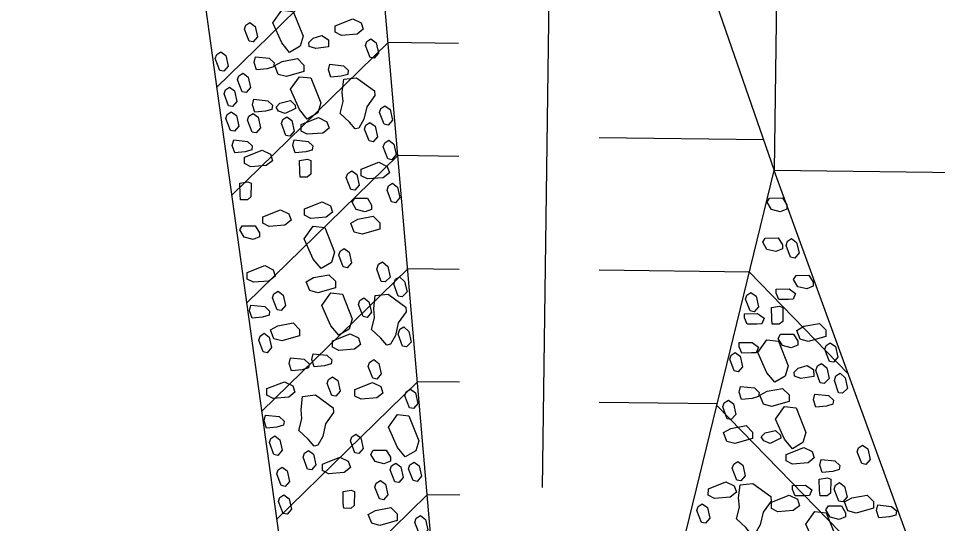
# Model space of a CAD drawing. Extents: x 2384780 to 2405432, y 547869 to 573706.
# Drawn here: x 2395700.2 to 2395764.1, y 554990.6 to 555025.8 of the extents above; entities that cross this region are included whole.
import ezdxf

# ---------------------------------------------------------------- set-up
doc = ezdxf.new("R2010")
doc.units = 0
for name, color, linetype in [('Old_Level_10', 7, 'Continuous'), ('Old_Level_59', 7, 'Continuous'), ('Old_Level_63', 7, 'Continuous')]:
    doc.layers.add(name, color=color, linetype=linetype)

msp = doc.modelspace()

# ---------------------------------------------------------------- linework, layer by layer
at = {"layer": 'Old_Level_10'}
for p, q in [((2395759.704, 555564.998), (2395752.762, 555015.2)), ((2395718.022, 555115.189), (2395752.762, 555015.2)), ((2395730.988, 554965.471), (2395718.022, 555115.189)), ((2395701.922, 555107.392), (2395721.693, 554965.588)), ((2395725.231, 555031.946), (2395713.972, 555020.968)), ((2395725.911, 555024.086), (2395715.018, 555013.464)), ((2395730.8, 555024.024), (2395725.911, 555024.086)), ((2395752.029, 555017.311), (2395740.593, 555017.456)), ((2395726.592, 555016.226), (2395716.064, 555005.961)), ((2395730.825, 555016.172), (2395726.592, 555016.226)), ((2395740.584, 554965.35), (2395752.762, 555015.2)), ((2395763.395, 554986.063), (2395752.762, 555015.2)), ((2395794.228, 555014.676), (2395752.762, 555015.2)), ((2395727.273, 555008.365), (2395717.11, 554998.457)), ((2395730.85, 555008.32), (2395727.273, 555008.365)), ((2395751.035, 555008.128), (2395740.591, 555008.26)), ((2395751.035, 555008.128), (2395757.92, 555001.066)), ((2395727.953, 555000.505), (2395718.157, 554990.953)), ((2395730.876, 555000.468), (2395727.953, 555000.505)), ((2395748.795, 554998.961), (2395740.59, 554999.064)), ((2395748.794, 554998.837), (2395762.348, 554984.935)), ((2395728.634, 554992.645), (2395719.203, 554983.449)), ((2395730.9, 554992.616), (2395728.634, 554992.645))]:
    msp.add_line(p, q, dxfattribs=at)
for points in [[(2395719.051, 555023.397), (2395718.513, 555024.058), (2395717.88, 555025.464), (2395718.507, 555026.338), (2395719.308, 555026.25), (2395719.992, 555024.529), (2395719.78, 555023.829), (2395719.051, 555023.397)], [(2395716.296, 555025.474), (2395716.651, 555025.21), (2395716.817, 555024.478), (2395716.516, 555024.123), (2395716.235, 555024.181), (2395715.919, 555025.007), (2395716.014, 555025.287), (2395716.296, 555025.474)], [(2395724.18, 555025.004), (2395723.747, 555024.667), (2395722.664, 555024.579), (2395722.228, 555024.804), (2395722.23, 555025.255), (2395723.451, 555025.737), (2395724.031, 555025.454), (2395724.18, 555025.004)], [(2395720.402, 555024.097), (2395720.684, 555024.378), (2395721.303, 555024.563), (2395721.752, 555024.28), (2395721.769, 555023.792), (2395720.869, 555023.664), (2395720.419, 555023.816), (2395720.402, 555024.097)], [(2395724.712, 555024.339), (2395725.067, 555024.075), (2395725.233, 555023.343), (2395724.932, 555022.988), (2395724.651, 555023.046), (2395724.335, 555023.872), (2395724.43, 555024.152), (2395724.712, 555024.339)], [(2395714.261, 555023.442), (2395714.616, 555023.178), (2395714.782, 555022.446), (2395714.481, 555022.091), (2395714.2, 555022.149), (2395713.884, 555022.975), (2395713.979, 555023.255), (2395714.261, 555023.442)], [(2395717.933, 555022.397), (2395717.482, 555022.267), (2395716.751, 555022.195), (2395716.584, 555022.702), (2395716.679, 555023.096), (2395717.636, 555022.998), (2395717.971, 555022.679), (2395717.933, 555022.397)], [(2395718.023, 555022.49), (2395718.53, 555022.769), (2395719.599, 555022.972), (2395720.049, 555022.521), (2395720.047, 555022.07), (2395718.827, 555021.719), (2395718.265, 555021.87), (2395718.023, 555022.49)], [(2395723.1, 555021.872), (2395722.649, 555021.743), (2395721.917, 555021.67), (2395721.751, 555022.177), (2395721.845, 555022.571), (2395722.802, 555022.473), (2395723.138, 555022.154), (2395723.1, 555021.872)], [(2395715.811, 555021.953), (2395716.166, 555021.689), (2395716.331, 555020.958), (2395716.03, 555020.602), (2395715.749, 555020.66), (2395715.434, 555021.486), (2395715.529, 555021.766), (2395715.811, 555021.953)], [(2395720.279, 555018.768), (2395719.74, 555019.43), (2395719.108, 555020.835), (2395719.735, 555021.71), (2395720.536, 555021.622), (2395721.219, 555019.901), (2395721.008, 555019.201), (2395720.279, 555018.768)], [(2395723.717, 555021.632), (2395724.951, 555020.727), (2395724.978, 555020.404), (2395724.422, 555019.622), (2395724.222, 555018.757), (2395723.878, 555018.143), (2395723.623, 555018.08), (2395723.21, 555018.562), (2395722.564, 555019.16), (2395722.771, 555019.978), (2395722.718, 555020.623), (2395722.819, 555021.532), (2395723.717, 555021.632)], [(2395714.867, 555020.985), (2395715.222, 555020.721), (2395715.388, 555019.99), (2395715.087, 555019.634), (2395714.806, 555019.692), (2395714.49, 555020.518), (2395714.585, 555020.798), (2395714.867, 555020.985)], [(2395717.825, 555019.441), (2395717.374, 555019.311), (2395716.643, 555019.238), (2395716.476, 555019.746), (2395716.57, 555020.139), (2395717.527, 555020.042), (2395717.863, 555019.722), (2395717.825, 555019.441)], [(2395718.116, 555019.6), (2395718.38, 555019.88), (2395719.112, 555020.046), (2395719.448, 555019.726), (2395719.466, 555019.5), (2395718.733, 555019.147), (2395718.283, 555019.318), (2395718.116, 555019.6)], [(2395725.686, 555019.697), (2395726.042, 555019.433), (2395726.208, 555018.701), (2395725.906, 555018.346), (2395725.625, 555018.404), (2395725.309, 555019.23), (2395725.404, 555019.51), (2395725.686, 555019.697)], [(2395714.993, 555019.269), (2395715.348, 555019.005), (2395715.513, 555018.274), (2395715.212, 555017.918), (2395714.931, 555017.976), (2395714.616, 555018.802), (2395714.711, 555019.082), (2395714.993, 555019.269)], [(2395716.51, 555019.152), (2395716.865, 555018.888), (2395717.031, 555018.157), (2395716.73, 555017.801), (2395716.449, 555017.859), (2395716.133, 555018.685), (2395716.228, 555018.965), (2395716.51, 555019.152)], [(2395718.86, 555018.927), (2395719.215, 555018.662), (2395719.381, 555017.931), (2395719.08, 555017.576), (2395718.799, 555017.633), (2395718.484, 555018.459), (2395718.578, 555018.74), (2395718.86, 555018.927)], [(2395721.8, 555018.133), (2395721.368, 555017.797), (2395720.285, 555017.709), (2395719.848, 555017.934), (2395719.85, 555018.384), (2395721.071, 555018.867), (2395721.652, 555018.584), (2395721.8, 555018.133)], [(2395724.643, 555018.535), (2395724.998, 555018.271), (2395725.164, 555017.539), (2395724.862, 555017.184), (2395724.581, 555017.242), (2395724.265, 555018.068), (2395724.36, 555018.348), (2395724.643, 555018.535)], [(2395716.416, 555016.617), (2395715.965, 555016.488), (2395715.234, 555016.415), (2395715.067, 555016.922), (2395715.162, 555017.316), (2395716.119, 555017.218), (2395716.454, 555016.898), (2395716.416, 555016.617)], [(2395720.632, 555016.613), (2395720.181, 555016.483), (2395719.45, 555016.411), (2395719.283, 555016.918), (2395719.377, 555017.311), (2395720.334, 555017.214), (2395720.67, 555016.894), (2395720.632, 555016.613)], [(2395725.95, 555017.294), (2395726.306, 555017.03), (2395726.471, 555016.298), (2395726.17, 555015.943), (2395725.889, 555016), (2395725.573, 555016.826), (2395725.668, 555017.107), (2395725.95, 555017.294)], [(2395717.866, 555015.866), (2395717.433, 555015.529), (2395716.351, 555015.441), (2395715.914, 555015.666), (2395715.916, 555016.117), (2395717.137, 555016.599), (2395717.717, 555016.316), (2395717.866, 555015.866)], [(2395719.799, 555014.734), (2395719.763, 555015.093), (2395719.745, 555015.891), (2395720.309, 555015.986), (2395720.537, 555015.894), (2395720.526, 555014.925), (2395720.282, 555014.724), (2395719.799, 555014.734)], [(2395725.991, 555015.028), (2395725.559, 555014.692), (2395724.476, 555014.603), (2395724.039, 555014.829), (2395724.041, 555015.279), (2395725.262, 555015.762), (2395725.843, 555015.478), (2395725.991, 555015.028)], [(2395723.375, 555015.171), (2395723.73, 555014.907), (2395723.896, 555014.175), (2395723.595, 555013.82), (2395723.314, 555013.877), (2395722.997, 555014.703), (2395723.093, 555014.983), (2395723.375, 555015.171)], [(2395715.639, 555013.161), (2395715.603, 555013.521), (2395715.584, 555014.319), (2395716.149, 555014.414), (2395716.377, 555014.321), (2395716.366, 555013.352), (2395716.121, 555013.152), (2395715.639, 555013.161)], [(2395726.206, 555014.302), (2395726.562, 555014.038), (2395726.728, 555013.307), (2395726.426, 555012.951), (2395726.145, 555013.009), (2395725.829, 555013.835), (2395725.924, 555014.115), (2395726.206, 555014.302)], [(2395724.76, 555012.489), (2395724.31, 555012.322), (2395723.691, 555012.475), (2395723.412, 555012.982), (2395723.581, 555013.262), (2395724.482, 555013.278), (2395724.761, 555012.771), (2395724.76, 555012.489)], [(2395753.64, 555012.513), (2395753.189, 555012.328), (2395752.571, 555012.48), (2395752.272, 555012.987), (2395752.442, 555013.269), (2395753.343, 555013.283), (2395753.641, 555012.794), (2395753.64, 555012.513)], [(2395722.036, 555012.286), (2395721.603, 555011.949), (2395720.521, 555011.861), (2395720.084, 555012.086), (2395720.086, 555012.537), (2395721.307, 555013.019), (2395721.887, 555012.736), (2395722.036, 555012.286)], [(2395719.15, 555011.729), (2395718.717, 555011.393), (2395717.634, 555011.304), (2395717.198, 555011.53), (2395717.2, 555011.979), (2395718.421, 555012.462), (2395719.001, 555012.179), (2395719.15, 555011.729)], [(2395723.301, 555011.53), (2395723.809, 555011.81), (2395724.877, 555012.013), (2395725.327, 555011.562), (2395725.325, 555011.111), (2395724.105, 555010.76), (2395723.543, 555010.911), (2395723.301, 555011.53)], [(2395716.959, 555010.582), (2395716.508, 555010.396), (2395715.89, 555010.549), (2395715.592, 555011.056), (2395715.761, 555011.337), (2395716.662, 555011.351), (2395716.96, 555010.863), (2395716.959, 555010.582)], [(2395721.24, 555008.371), (2395720.702, 555009.032), (2395720.069, 555010.438), (2395720.697, 555011.312), (2395721.497, 555011.224), (2395722.181, 555009.503), (2395721.969, 555008.802), (2395721.24, 555008.371)], [(2395753.331, 555009.736), (2395752.88, 555009.551), (2395752.263, 555009.703), (2395751.965, 555010.21), (2395752.134, 555010.492), (2395753.035, 555010.506), (2395753.333, 555010.017), (2395753.331, 555009.736)], [(2395753.969, 555010.456), (2395754.324, 555010.192), (2395754.49, 555009.461), (2395754.189, 555009.106), (2395753.908, 555009.163), (2395753.592, 555009.989), (2395753.687, 555010.269), (2395753.969, 555010.456)], [(2395722.844, 555009.779), (2395723.198, 555009.515), (2395723.364, 555008.783), (2395723.064, 555008.428), (2395722.782, 555008.486), (2395722.467, 555009.312), (2395722.561, 555009.593), (2395722.844, 555009.779)], [(2395725.524, 555008.837), (2395725.88, 555008.517), (2395726.046, 555007.785), (2395725.707, 555007.449), (2395725.426, 555007.487), (2395725.13, 555008.332), (2395725.243, 555008.669), (2395725.524, 555008.837)], [(2395718.052, 555007.845), (2395717.619, 555007.509), (2395716.537, 555007.42), (2395716.101, 555007.646), (2395716.103, 555008.096), (2395717.323, 555008.579), (2395717.904, 555008.296), (2395718.052, 555007.845)], [(2395720.212, 555007.463), (2395720.72, 555007.743), (2395721.789, 555007.946), (2395722.238, 555007.495), (2395722.236, 555007.044), (2395721.016, 555006.693), (2395720.454, 555006.845), (2395720.212, 555007.463)], [(2395726.701, 555007.804), (2395727.056, 555007.484), (2395727.222, 555006.751), (2395726.883, 555006.416), (2395726.602, 555006.454), (2395726.305, 555007.299), (2395726.419, 555007.636), (2395726.701, 555007.804)], [(2395755.481, 555007.146), (2395755.03, 555006.961), (2395754.413, 555007.113), (2395754.114, 555007.62), (2395754.284, 555007.901), (2395755.184, 555007.916), (2395755.482, 555007.427), (2395755.481, 555007.146)], [(2395754.093, 555006.25), (2395753.755, 555006.233), (2395753.08, 555006.217), (2395752.894, 555006.667), (2395752.895, 555006.949), (2395753.795, 555006.964), (2395754.244, 555006.644), (2395754.093, 555006.25)], [(2395718.248, 555006.8), (2395718.603, 555006.536), (2395718.768, 555005.804), (2395718.468, 555005.449), (2395718.186, 555005.507), (2395717.871, 555006.333), (2395717.965, 555006.613), (2395718.248, 555006.8)], [(2395722.468, 555003.742), (2395721.93, 555004.404), (2395721.297, 555005.809), (2395721.925, 555006.684), (2395722.725, 555006.596), (2395723.408, 555004.875), (2395723.197, 555004.174), (2395722.468, 555003.742)], [(2395724.221, 555006.334), (2395724.576, 555006.07), (2395724.742, 555005.338), (2395724.441, 555004.983), (2395724.16, 555005.041), (2395723.843, 555005.867), (2395723.939, 555006.147), (2395724.221, 555006.334)], [(2395725.906, 555006.606), (2395727.14, 555005.701), (2395727.167, 555005.378), (2395726.611, 555004.596), (2395726.411, 555003.731), (2395726.067, 555003.117), (2395725.812, 555003.054), (2395725.399, 555003.536), (2395724.753, 555004.134), (2395724.961, 555004.951), (2395724.907, 555005.597), (2395725.008, 555006.505), (2395725.906, 555006.606)], [(2395751.149, 555006.72), (2395751.504, 555006.456), (2395751.669, 555005.724), (2395751.368, 555005.369), (2395751.087, 555005.427), (2395750.771, 555006.252), (2395750.866, 555006.533), (2395751.149, 555006.72)], [(2395717.621, 555005.13), (2395717.17, 555005.001), (2395716.439, 555004.929), (2395716.272, 555005.436), (2395716.366, 555005.829), (2395717.323, 555005.731), (2395717.659, 555005.412), (2395717.621, 555005.13)], [(2395752.631, 555004.51), (2395752.595, 555004.869), (2395752.576, 555005.667), (2395753.141, 555005.762), (2395753.368, 555005.67), (2395753.357, 555004.701), (2395753.113, 555004.5), (2395752.631, 555004.51)], [(2395751.903, 555004.535), (2395751.566, 555004.517), (2395750.891, 555004.501), (2395750.705, 555004.951), (2395750.706, 555005.233), (2395751.606, 555005.248), (2395752.055, 555004.927), (2395751.903, 555004.535)], [(2395717.719, 555004.115), (2395718.227, 555004.394), (2395719.296, 555004.598), (2395719.745, 555004.146), (2395719.743, 555003.695), (2395718.523, 555003.345), (2395717.961, 555003.496), (2395717.719, 555004.115)], [(2395727, 555004.322), (2395727.355, 555004.003), (2395727.521, 555003.27), (2395727.182, 555002.934), (2395726.901, 555002.972), (2395726.604, 555003.817), (2395726.718, 555004.154), (2395727, 555004.322)], [(2395754.328, 555004.081), (2395754.836, 555004.36), (2395755.905, 555004.563), (2395756.354, 555004.111), (2395756.351, 555003.66), (2395755.132, 555003.31), (2395754.57, 555003.461), (2395754.328, 555004.081)], [(2395717.28, 555003.873), (2395717.635, 555003.609), (2395717.8, 555002.877), (2395717.499, 555002.522), (2395717.218, 555002.58), (2395716.903, 555003.406), (2395716.998, 555003.687), (2395717.28, 555003.873)], [(2395723.989, 555003.108), (2395723.557, 555002.772), (2395722.474, 555002.682), (2395722.038, 555002.908), (2395722.039, 555003.358), (2395723.26, 555003.841), (2395723.841, 555003.558), (2395723.989, 555003.108)], [(2395754.405, 555003.051), (2395753.954, 555002.865), (2395753.337, 555003.018), (2395753.039, 555003.525), (2395753.208, 555003.806), (2395754.109, 555003.821), (2395754.407, 555003.333), (2395754.405, 555003.051)], [(2395751.52, 555002.526), (2395751.182, 555002.508), (2395750.507, 555002.493), (2395750.321, 555002.942), (2395750.323, 555003.225), (2395751.223, 555003.239), (2395751.672, 555002.919), (2395751.52, 555002.526)], [(2395752.8, 555000.473), (2395752.263, 555001.135), (2395751.63, 555002.541), (2395752.257, 555003.415), (2395753.058, 555003.326), (2395753.741, 555001.606), (2395753.53, 555000.905), (2395752.8, 555000.473)], [(2395756.669, 555003.215), (2395757.025, 555002.951), (2395757.191, 555002.219), (2395756.889, 555001.864), (2395756.608, 555001.922), (2395756.292, 555002.747), (2395756.387, 555003.028), (2395756.669, 555003.215)], [(2395721.94, 555001.745), (2395721.49, 555001.615), (2395720.758, 555001.543), (2395720.591, 555002.05), (2395720.686, 555002.443), (2395721.643, 555002.346), (2395721.979, 555002.026), (2395721.94, 555001.745)], [(2395750.046, 555002.551), (2395750.401, 555002.287), (2395750.567, 555001.555), (2395750.266, 555001.2), (2395749.985, 555001.258), (2395749.669, 555002.084), (2395749.764, 555002.364), (2395750.046, 555002.551)], [(2395720.368, 555001.471), (2395719.918, 555001.341), (2395719.186, 555001.269), (2395719.019, 555001.776), (2395719.114, 555002.169), (2395720.071, 555002.072), (2395720.407, 555001.752), (2395720.368, 555001.471)], [(2395724.902, 555002.044), (2395725.257, 555001.78), (2395725.422, 555001.048), (2395725.121, 555000.693), (2395724.84, 555000.75), (2395724.525, 555001.576), (2395724.62, 555001.857), (2395724.902, 555002.044)], [(2395756.066, 555001.785), (2395756.422, 555001.465), (2395756.588, 555000.733), (2395756.249, 555000.397), (2395755.968, 555000.435), (2395755.671, 555001.28), (2395755.785, 555001.617), (2395756.066, 555001.785)], [(2395754.152, 555001.174), (2395754.434, 555001.454), (2395755.053, 555001.639), (2395755.502, 555001.356), (2395755.519, 555000.868), (2395754.618, 555000.741), (2395754.169, 555000.892), (2395754.152, 555001.174)], [(2395719.427, 554999.778), (2395718.995, 554999.442), (2395717.912, 554999.353), (2395717.475, 554999.579), (2395717.477, 555000.029), (2395718.698, 555000.512), (2395719.279, 555000.228), (2395719.427, 554999.778)], [(2395722.044, 555000.855), (2395722.399, 555000.591), (2395722.565, 554999.859), (2395722.264, 554999.504), (2395721.983, 554999.562), (2395721.667, 555000.388), (2395721.762, 555000.668), (2395722.044, 555000.855)], [(2395757.345, 555001.093), (2395757.7, 555000.774), (2395757.866, 555000.041), (2395757.527, 554999.705), (2395757.246, 554999.744), (2395756.949, 555000.588), (2395757.063, 555000.926), (2395757.345, 555001.093)], [(2395725.547, 554999.717), (2395725.114, 554999.381), (2395724.031, 554999.292), (2395723.595, 554999.517), (2395723.597, 554999.967), (2395724.818, 555000.45), (2395725.398, 555000.167), (2395725.547, 554999.717)], [(2395727.454, 554999.994), (2395727.809, 554999.73), (2395727.975, 554998.998), (2395727.674, 554998.643), (2395727.393, 554998.701), (2395727.077, 554999.526), (2395727.172, 554999.807), (2395727.454, 554999.994)], [(2395751.683, 554999.473), (2395751.232, 554999.344), (2395750.501, 554999.271), (2395750.334, 554999.779), (2395750.428, 555000.172), (2395751.385, 555000.074), (2395751.721, 554999.755), (2395751.683, 554999.473)], [(2395751.773, 554999.566), (2395752.28, 554999.845), (2395753.349, 555000.049), (2395753.798, 554999.597), (2395753.796, 554999.146), (2395752.576, 554998.796), (2395752.015, 554998.947), (2395751.773, 554999.566)], [(2395720.848, 554999.588), (2395722.082, 554998.683), (2395722.109, 554998.361), (2395721.553, 554997.578), (2395721.353, 554996.713), (2395721.009, 554996.1), (2395720.755, 554996.037), (2395720.342, 554996.519), (2395719.695, 554997.116), (2395719.902, 554997.934), (2395719.849, 554998.579), (2395719.95, 554999.488), (2395720.848, 554999.588)], [(2395749.576, 554999.227), (2395749.931, 554998.963), (2395750.098, 554998.231), (2395749.778, 554997.876), (2395749.496, 554997.933), (2395749.181, 554998.76), (2395749.294, 554999.041), (2395749.576, 554999.227)], [(2395756.849, 554998.949), (2395756.399, 554998.819), (2395755.667, 554998.747), (2395755.5, 554999.254), (2395755.595, 554999.647), (2395756.552, 554999.55), (2395756.888, 554999.23), (2395756.849, 554998.949)], [(2395754.029, 554995.845), (2395753.49, 554996.507), (2395752.857, 554997.912), (2395753.485, 554998.787), (2395754.285, 554998.698), (2395754.969, 554996.977), (2395754.757, 554996.277), (2395754.029, 554995.845)], [(2395718.626, 554997.484), (2395718.175, 554997.355), (2395717.444, 554997.282), (2395717.277, 554997.789), (2395717.371, 554998.182), (2395718.328, 554998.085), (2395718.664, 554997.765), (2395718.626, 554997.484)], [(2395727.096, 554995.28), (2395726.558, 554995.941), (2395725.925, 554997.346), (2395726.553, 554998.221), (2395727.353, 554998.133), (2395728.036, 554996.412), (2395727.825, 554995.712), (2395727.096, 554995.28)], [(2395749.23, 554996.981), (2395749.738, 554997.26), (2395750.806, 554997.463), (2395751.256, 554997.012), (2395751.254, 554996.561), (2395750.034, 554996.21), (2395749.472, 554996.361), (2395749.23, 554996.981)], [(2395718.022, 554996.742), (2395718.377, 554996.478), (2395718.543, 554995.746), (2395718.242, 554995.391), (2395717.961, 554995.449), (2395717.645, 554996.275), (2395717.74, 554996.555), (2395718.022, 554996.742)], [(2395723.66, 554996.867), (2395724.015, 554996.603), (2395724.181, 554995.871), (2395723.88, 554995.516), (2395723.599, 554995.574), (2395723.283, 554996.4), (2395723.378, 554996.68), (2395723.66, 554996.867)], [(2395751.866, 554996.676), (2395752.13, 554996.956), (2395752.861, 554997.122), (2395753.198, 554996.802), (2395753.216, 554996.577), (2395752.482, 554996.223), (2395752.033, 554996.394), (2395751.866, 554996.676)], [(2395758.916, 554996.107), (2395759.272, 554995.843), (2395759.438, 554995.111), (2395759.136, 554994.756), (2395758.855, 554994.814), (2395758.539, 554995.64), (2395758.634, 554995.92), (2395758.916, 554996.107)], [(2395720.362, 554995.733), (2395720.717, 554995.469), (2395720.883, 554994.737), (2395720.582, 554994.382), (2395720.301, 554994.439), (2395719.985, 554995.265), (2395720.08, 554995.546), (2395720.362, 554995.733)], [(2395726.069, 554994.987), (2395725.618, 554994.802), (2395725, 554994.954), (2395724.701, 554995.461), (2395724.871, 554995.742), (2395725.772, 554995.757), (2395726.07, 554995.268), (2395726.069, 554994.987)], [(2395755.55, 554995.21), (2395755.117, 554994.874), (2395754.034, 554994.785), (2395753.598, 554995.011), (2395753.6, 554995.461), (2395754.821, 554995.943), (2395755.401, 554995.66), (2395755.55, 554995.21)], [(2395723.282, 554994.537), (2395722.85, 554994.201), (2395721.767, 554994.112), (2395721.33, 554994.337), (2395721.332, 554994.788), (2395722.553, 554995.27), (2395723.133, 554994.987), (2395723.282, 554994.537)], [(2395726.432, 554994.848), (2395726.787, 554994.584), (2395726.953, 554993.852), (2395726.652, 554993.497), (2395726.371, 554993.554), (2395726.055, 554994.38), (2395726.15, 554994.66), (2395726.432, 554994.848)], [(2395727.707, 554994.929), (2395728.062, 554994.665), (2395728.228, 554993.934), (2395727.927, 554993.579), (2395727.646, 554993.636), (2395727.33, 554994.462), (2395727.425, 554994.742), (2395727.707, 554994.929)], [(2395750.227, 554994.962), (2395750.582, 554994.698), (2395750.748, 554993.966), (2395750.447, 554993.611), (2395750.166, 554993.669), (2395749.85, 554994.495), (2395749.945, 554994.775), (2395750.227, 554994.962)], [(2395757.285, 554994.401), (2395756.834, 554994.272), (2395756.103, 554994.199), (2395755.936, 554994.706), (2395756.03, 554995.1), (2395756.988, 554995.002), (2395757.323, 554994.682), (2395757.285, 554994.401)], [(2395718.534, 554994.58), (2395718.889, 554994.316), (2395719.055, 554993.584), (2395718.754, 554993.229), (2395718.473, 554993.287), (2395718.157, 554994.113), (2395718.252, 554994.393), (2395718.534, 554994.58)], [(2395725.365, 554993.652), (2395725.72, 554993.388), (2395725.885, 554992.657), (2395725.584, 554992.301), (2395725.303, 554992.359), (2395724.987, 554993.184), (2395725.082, 554993.465), (2395725.365, 554993.652)], [(2395750.134, 554992.824), (2395749.701, 554992.488), (2395748.618, 554992.399), (2395748.182, 554992.624), (2395748.184, 554993.074), (2395749.405, 554993.557), (2395749.985, 554993.274), (2395750.134, 554992.824)], [(2395751.289, 554993.442), (2395752.524, 554992.537), (2395752.55, 554992.215), (2395751.995, 554991.432), (2395751.794, 554990.567), (2395751.45, 554989.954), (2395751.196, 554989.891), (2395750.783, 554990.373), (2395750.136, 554990.971), (2395750.344, 554991.788), (2395750.291, 554992.434), (2395750.391, 554993.342), (2395751.289, 554993.442)], [(2395755.957, 554992.579), (2395755.922, 554992.938), (2395755.903, 554993.736), (2395756.468, 554993.831), (2395756.695, 554993.739), (2395756.684, 554992.77), (2395756.44, 554992.569), (2395755.957, 554992.579)], [(2395757.311, 554993.5), (2395757.666, 554993.236), (2395757.831, 554992.505), (2395757.53, 554992.15), (2395757.249, 554992.207), (2395756.933, 554993.033), (2395757.028, 554993.314), (2395757.311, 554993.5)], [(2395722.822, 554991.716), (2395722.786, 554992.076), (2395722.768, 554992.874), (2395723.333, 554992.969), (2395723.56, 554992.877), (2395723.549, 554991.907), (2395723.305, 554991.707), (2395722.822, 554991.716)], [(2395755.23, 554992.603), (2395754.892, 554992.586), (2395754.217, 554992.57), (2395754.032, 554993.02), (2395754.032, 554993.302), (2395754.932, 554993.317), (2395755.381, 554992.997), (2395755.23, 554992.603)], [(2395718.66, 554992.643), (2395719.015, 554992.379), (2395719.181, 554991.647), (2395718.88, 554991.292), (2395718.599, 554991.35), (2395718.283, 554992.176), (2395718.378, 554992.456), (2395718.66, 554992.643)], [(2395754.527, 554991.894), (2395754.094, 554991.558), (2395753.011, 554991.469), (2395752.575, 554991.695), (2395752.577, 554992.145), (2395753.798, 554992.628), (2395754.378, 554992.345), (2395754.527, 554991.894)], [(2395757.655, 554992.15), (2395758.163, 554992.429), (2395759.231, 554992.632), (2395759.681, 554992.181), (2395759.678, 554991.73), (2395758.459, 554991.379), (2395757.897, 554991.53), (2395757.655, 554992.15)], [(2395724.52, 554991.287), (2395725.027, 554991.567), (2395726.096, 554991.77), (2395726.546, 554991.319), (2395726.543, 554990.868), (2395725.324, 554990.517), (2395724.762, 554990.668), (2395724.52, 554991.287)], [(2395747.761, 554992.025), (2395748.116, 554991.76), (2395748.282, 554991.029), (2395747.981, 554990.674), (2395747.7, 554990.731), (2395747.383, 554991.557), (2395747.479, 554991.838), (2395747.761, 554992.025)], [(2395757.732, 554991.12), (2395757.281, 554990.934), (2395756.663, 554991.087), (2395756.365, 554991.594), (2395756.535, 554991.875), (2395757.436, 554991.89), (2395757.734, 554991.402), (2395757.732, 554991.12)], [(2395761.228, 554991.243), (2395760.777, 554991.114), (2395760.046, 554991.041), (2395759.879, 554991.548), (2395759.973, 554991.941), (2395760.931, 554991.844), (2395761.266, 554991.524), (2395761.228, 554991.243)], [(2395728.15, 554991.201), (2395728.506, 554990.937), (2395728.672, 554990.205), (2395728.37, 554989.85), (2395728.089, 554989.907), (2395727.773, 554990.733), (2395727.868, 554991.014), (2395728.15, 554991.201)], [(2395756.127, 554988.542), (2395755.589, 554989.204), (2395754.956, 554990.61), (2395755.584, 554991.484), (2395756.384, 554991.395), (2395757.068, 554989.675), (2395756.856, 554988.974), (2395756.127, 554988.542)]]:
    msp.add_lwpolyline(points, dxfattribs=at)
at = {"layer": 'Old_Level_59'}
msp.add_line((2395745.217, 555642.533), (2395736.63, 554993.158), dxfattribs=at)
at = {"layer": 'Old_Level_63'}
msp.add_ellipse((2395755.961, 555348.133), major_axis=(22.111, 449.922), ratio=0.519952, dxfattribs=at)

doc.saveas('drawing.dxf')
